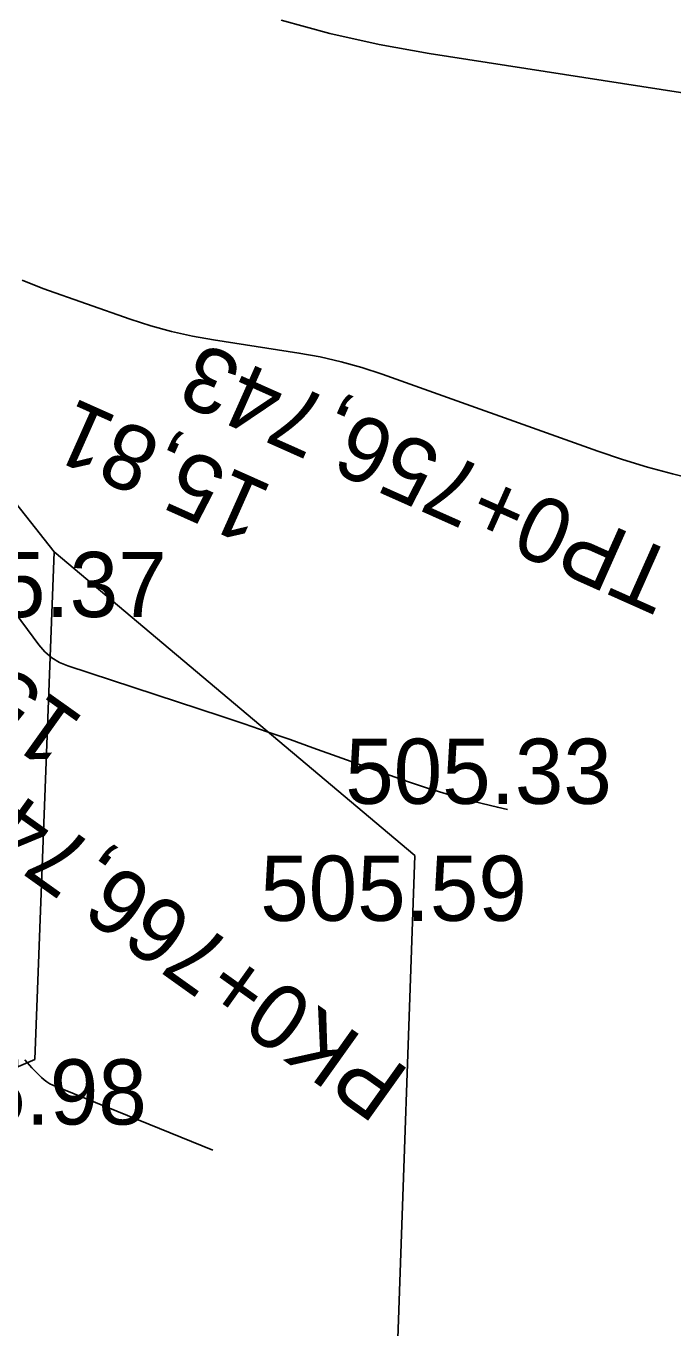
# Model space of a CAD drawing. Extents: x -636600 to -628587, y -1090963 to -1085869.
# Drawn here: x -629723.89 to -629704.04, y -1089365.86 to -1089325.91 of the extents above; entities that cross this region are included whole.
import ezdxf

# ---------------------------------------------------------------- set-up
doc = ezdxf.new("R2010")
doc.units = 0
for name, color, linetype in [('42', 7, 'Continuous'), ('Ex_Major Contours', 7, 'Continuous'), ('Ex_Minor Contours', 7, 'Continuous'), ('HL_BODY', 7, 'Continuous'), ('koty_vše', 7, 'Continuous'), ('POLOMERY', 7, 'Continuous')]:
    doc.layers.add(name, color=color, linetype=linetype)

msp = doc.modelspace()

# ---------------------------------------------------------------- linework, layer by layer
at = {"layer": '42'}
for p, q in [((-629731.885, -1089330.847), (-629723.025, -1089342.047)), ((-629723.625, -1089357.617), (-629723.025, -1089342.047)), ((-629723.025, -1089342.047), (-629711.965, -1089351.367)), ((-629711.965, -1089351.367), (-629712.915, -1089378.617)), ((-629735.815, -1089362.947), (-629723.625, -1089357.617))]:
    msp.add_line(p, q, dxfattribs=at)
at = {"layer": 'Ex_Major Contours'}
msp.add_lwpolyline([(-629724.013, -1089333.706), (-629723.375, -1089333.964), (-629720.692, -1089334.903), (-629720.063, -1089335.107), (-629719.428, -1089335.282), (-629718.785, -1089335.427), (-629718.134, -1089335.543), (-629715.518, -1089335.948), (-629714.868, -1089336.064), (-629714.225, -1089336.211), (-629713.59, -1089336.388), (-629712.963, -1089336.595), (-629706.344, -1089338.955), (-629705.587, -1089339.212), (-629704.824, -1089339.446), (-629704.054, -1089339.656), (-629703.277, -1089339.842)], dxfattribs=at)
at = {"layer": 'Ex_Minor Contours'}
for points in [[(-629716.061, -1089325.728), (-629714.566, -1089326.139), (-629713.054, -1089326.48), (-629711.525, -1089326.753), (-629703.215, -1089328.039), (-629702.759, -1089328.121), (-629702.308, -1089328.224), (-629701.862, -1089328.348), (-629701.422, -1089328.493), (-629699.36, -1089329.229), (-629699.077, -1089329.325), (-629698.792, -1089329.412), (-629698.505, -1089329.49), (-629698.469, -1089329.499)], [(-629724.402, -1089343.682), (-629723.497, -1089344.902), (-629723.312, -1089345.116), (-629723.102, -1089345.295), (-629722.866, -1089345.438), (-629722.605, -1089345.546), (-629717.905, -1089347.09), (-629717.198, -1089347.324), (-629716.493, -1089347.564), (-629715.789, -1089347.807), (-629715.087, -1089348.055), (-629712.281, -1089349.056), (-629711.576, -1089349.295), (-629710.865, -1089349.512), (-629710.148, -1089349.708), (-629709.425, -1089349.882), (-629709.116, -1089349.951)], [(-629723.927, -1089357.636), (-629723.857, -1089357.717), (-629723.786, -1089357.796), (-629723.712, -1089357.873), (-629723.412, -1089358.177), (-629723.334, -1089358.249), (-629723.25, -1089358.311), (-629723.16, -1089358.365), (-629723.064, -1089358.41), (-629718.159, -1089360.407)]]:
    msp.add_lwpolyline(points, dxfattribs=at)

# ---------------------------------------------------------------- texts
at = {"layer": 'HL_BODY'}
for s, rotation, p in [('TP0+756,743', 155.9604, (-629703.787, -1089342.167)), ('PK0+766,743', 144.5012, (-629712.055, -1089357.997))]:
    msp.add_text(s, height=2, rotation=rotation, dxfattribs=at).set_placement(p)
at = {"layer": 'koty_vše'}
for s, p in [('505.37', (-629727.757, -1089344.047)), ('505.33', (-629714.097, -1089349.777)), ('505.59', (-629716.705, -1089353.367)), ('505.98', (-629728.365, -1089359.617))]:
    msp.add_text(s, height=2, dxfattribs=at).set_placement(p)
at = {"layer": 'POLOMERY'}
for rotation, p in [(155.9604, (-629716.258, -1089340.054)), (144.5012, (-629722.051, -1089347.183))]:
    msp.add_text('15,81', height=2, rotation=rotation, dxfattribs=at).set_placement(p)

doc.saveas('drawing.dxf')
